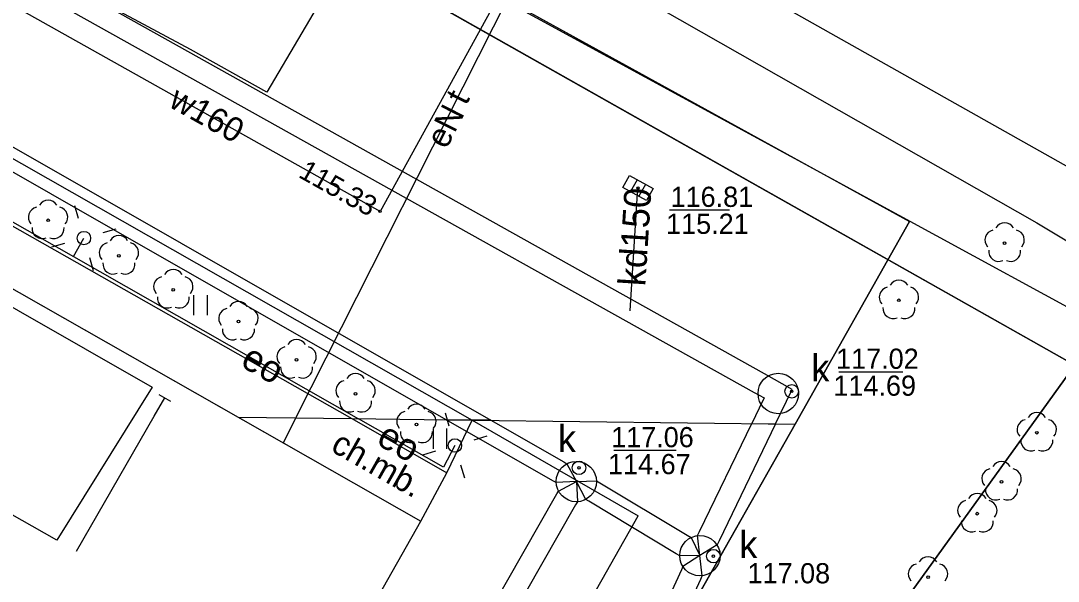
# Model space of a CAD drawing. Extents: x 6434771 to 6436222, y 5663454 to 5664782.
# Drawn here: x 6435536.57 to 6435575.11, y 5663934.76 to 5663955.57 of the extents above; entities that cross this region are included whole.
import ezdxf

# ---------------------------------------------------------------- set-up
doc = ezdxf.new("R2010")
doc.units = 0
for name, color, linetype in [('Warstwa 1', 7, 'Continuous'), ('Warstwa 10', 7, 'Continuous'), ('Warstwa 11', 7, 'Continuous'), ('Warstwa 12', 7, 'Continuous'), ('Warstwa 13', 7, 'Continuous'), ('Warstwa 14', 7, 'Continuous'), ('Warstwa 15', 7, 'Continuous'), ('Warstwa 2', 7, 'Continuous'), ('Warstwa 20', 7, 'Continuous'), ('Warstwa 30', 7, 'Continuous'), ('Warstwa 34', 7, 'Continuous'), ('Warstwa 4', 7, 'Continuous'), ('Warstwa 5', 7, 'Continuous'), ('Warstwa 6', 7, 'Continuous'), ('Warstwa 7', 7, 'Continuous'), ('Warstwa 8', 7, 'Continuous'), ('Warstwa 9', 7, 'Continuous')]:
    doc.layers.add(name, color=color, linetype=linetype)

msp = doc.modelspace()

# ---------------------------------------------------------------- linework, layer by layer
at = {"layer": 'Warstwa 1'}
for p, q in [((6435509.41, 5663980.93), (6435576.758, 5663944.221)), ((6435509.41, 5663980.93), (6435576.758, 5663944.221)), ((6435514.97, 5663977.09), (6435575.72, 5663942.78)), ((6435514.97, 5663977.09), (6435575.72, 5663942.78)), ((6435502.484, 5663841.227), (6435575.72, 5663942.78)), ((6435502.484, 5663841.227), (6435575.72, 5663942.78))]:
    msp.add_line(p, q, dxfattribs=at)
at = {"layer": 'Warstwa 10'}
for points in [[(6435541.527, 5663940.884), (6435541.92, 5663941.57)], [(6435538.65, 5663935.87), (6435541.527, 5663940.884)]]:
    msp.add_lwpolyline(points, dxfattribs=at)
at = {"layer": 'Warstwa 11'}
for centre in [(6435537.59, 5663948.16), (6435573.118, 5663947.312), (6435540.22, 5663946.84), (6435542.24, 5663945.58), (6435569.192, 5663945.189), (6435544.66, 5663944.4), (6435546.82, 5663942.98), (6435549.01, 5663941.72), (6435551.27, 5663940.58), (6435574.313, 5663940.274), (6435573.003, 5663938.452), (6435572.103, 5663937.268), (6435570.272, 5663934.913)]:
    msp.add_circle(centre, 0.05, dxfattribs=at)
for centre, start, end in [((6435537.59, 5663948.535), 30.1471, 149.8529), ((6435537.233, 5663948.276), 102.1471, 221.8529), ((6435537.947, 5663948.276), 318.1471, 77.8529), ((6435537.37, 5663947.857), 174.1471, 293.8529), ((6435537.81, 5663947.857), 246.1471, 5.8529), ((6435572.761, 5663947.428), 102.1471, 221.8529), ((6435573.118, 5663947.687), 30.1471, 149.8529), ((6435573.475, 5663947.428), 318.1471, 77.8529), ((6435539.863, 5663946.956), 102.1471, 221.8529), ((6435540.22, 5663947.215), 30.1471, 149.8529), ((6435540.577, 5663946.956), 318.1471, 77.8529), ((6435572.898, 5663947.009), 174.1471, 293.8529), ((6435573.338, 5663947.009), 246.1471, 5.8529), ((6435540, 5663946.537), 174.1471, 293.8529), ((6435540.44, 5663946.537), 246.1471, 5.8529), ((6435542.24, 5663945.955), 30.1471, 149.8529), ((6435541.883, 5663945.696), 102.1471, 221.8529), ((6435542.597, 5663945.696), 318.1471, 77.8529), ((6435569.192, 5663945.564), 30.1471, 149.8529), ((6435568.835, 5663945.305), 102.1471, 221.8529), ((6435569.549, 5663945.305), 318.1471, 77.8529), ((6435542.02, 5663945.277), 174.1471, 293.8529), ((6435542.46, 5663945.277), 246.1471, 5.8529), ((6435544.66, 5663944.775), 30.1471, 149.8529), ((6435544.303, 5663944.516), 102.1471, 221.8529), ((6435545.017, 5663944.516), 318.1471, 77.8529), ((6435568.972, 5663944.886), 174.1471, 293.8529), ((6435569.412, 5663944.886), 246.1471, 5.8529), ((6435544.44, 5663944.097), 174.1471, 293.8529), ((6435544.88, 5663944.097), 246.1471, 5.8529), ((6435546.463, 5663943.096), 102.1471, 221.8529), ((6435546.82, 5663943.355), 30.1471, 149.8529), ((6435547.177, 5663943.096), 318.1471, 77.8529), ((6435546.6, 5663942.677), 174.1471, 293.8529), ((6435547.04, 5663942.677), 246.1471, 5.8529), ((6435549.01, 5663942.095), 30.1471, 149.8529), ((6435548.653, 5663941.836), 102.1471, 221.8529), ((6435549.367, 5663941.836), 318.1471, 77.8529), ((6435548.79, 5663941.417), 174.1471, 293.8529), ((6435549.23, 5663941.417), 246.1471, 5.8529), ((6435551.27, 5663940.955), 30.1471, 149.8529), ((6435550.913, 5663940.696), 102.1471, 221.8529), ((6435551.627, 5663940.696), 318.1471, 77.8529), ((6435573.956, 5663940.39), 102.1471, 221.8529), ((6435574.313, 5663940.649), 30.1471, 149.8529), ((6435574.67, 5663940.39), 318.1471, 77.8529), ((6435551.05, 5663940.277), 174.1471, 293.8529), ((6435551.49, 5663940.277), 246.1471, 5.8529), ((6435574.093, 5663939.971), 174.1471, 293.8529), ((6435574.533, 5663939.971), 246.1471, 5.8529), ((6435572.646, 5663938.568), 102.1471, 221.8529), ((6435573.003, 5663938.827), 30.1471, 149.8529), ((6435573.36, 5663938.568), 318.1471, 77.8529), ((6435572.783, 5663938.149), 174.1471, 293.8529), ((6435573.223, 5663938.149), 246.1471, 5.8529), ((6435571.746, 5663937.384), 102.1471, 221.8529), ((6435572.103, 5663937.643), 30.1471, 149.8529), ((6435572.46, 5663937.384), 318.1471, 77.8529), ((6435571.883, 5663936.965), 174.1471, 293.8529), ((6435572.323, 5663936.965), 246.1471, 5.8529), ((6435569.915, 5663935.029), 102.1471, 221.8529), ((6435570.272, 5663935.288), 30.1471, 149.8529), ((6435570.629, 5663935.029), 318.1471, 77.8529)]:
    msp.add_arc(centre, 0.375, start, end, dxfattribs=at)
at = {"layer": 'Warstwa 12'}
for points in [[(6435529.717, 5664053.736), (6435530.11, 5664053.54), (6435539.19, 5664048.35), (6435547.51, 5664044.7), (6435557.93, 5664041.16), (6435561.19, 5664039.77), (6435581.66, 5664027.8), (6435579.44, 5664024.07), (6435588.57, 5664018.68), (6435549.92, 5663948.49), (6435517.04, 5663966.93), (6435509.95, 5663967.22), (6435503.12, 5663971.79), (6435502.81, 5663971.98)], [(6435560.777, 5663978.635), (6435556.325, 5663970.985), (6435551.932, 5663963.508), (6435548.31, 5663957.338), (6435545.712, 5663952.917), (6435542.878, 5663954.502), (6435536.934, 5663957.688), (6435530.506, 5663961.278), (6435524.076, 5663964.827), (6435520.716, 5663966.703), (6435515.414, 5663969.634)], [(6435496.884, 5663941.422), (6435498.35, 5663944.02), (6435509.23, 5663963.53), (6435524.75, 5663954.64), (6435538.53, 5663946.81), (6435549.124, 5663940.793)], [(6435546.791, 5663940.821), (6435554.7, 5663956.48), (6435556.3, 5663959.63)], [(6435546.791, 5663940.821), (6435554.7, 5663956.48), (6435556.3, 5663959.63)], [(6435538.53, 5663946.81), (6435538.92, 5663947.5)], [(6435546.791, 5663940.821), (6435546.324, 5663939.898)], [(6435546.791, 5663940.821), (6435546.324, 5663939.898)], [(6435552.7, 5663939.8), (6435552.28, 5663939), (6435549.124, 5663940.793)]]:
    msp.add_lwpolyline(points, dxfattribs=at)
at = {"layer": 'Warstwa 14'}
for p, q in [((6435562.896, 5663948.536), (6435560.669, 5663948.536)), ((6435569.338, 5663942.525), (6435566.958, 5663942.525)), ((6435560.918, 5663939.613), (6435558.603, 5663939.613))]:
    msp.add_line(p, q, dxfattribs=at)
for centre in [(6435559.5, 5663949.36), (6435549.92, 5663948.49), (6435565.21, 5663941.81), (6435557.31, 5663938.97), (6435562.3, 5663935.69)]:
    msp.add_circle(centre, 0.045, dxfattribs=at)
at = {"layer": 'Warstwa 15'}
for centre in [(6435564.71, 5663941.73), (6435557.21, 5663938.46), (6435561.8, 5663935.71)]:
    msp.add_circle(centre, 0.75, dxfattribs=at)
at = {"layer": 'Warstwa 2'}
for centre in [(6435538.92, 5663947.5), (6435552.7, 5663939.8)]:
    msp.add_circle(centre, 0.25, dxfattribs=at)
at = {"layer": 'Warstwa 20'}
msp.add_line((6435541.703, 5663941.694), (6435542.137, 5663941.446), dxfattribs=at)
at = {"layer": 'Warstwa 30'}
for p in [(6435509.62, 5663960.76), (6435476.87, 5663805.79)]:
    msp.add_line(p, (6435551.44, 5663936.99), dxfattribs=at)
at = {"layer": 'Warstwa 34'}
msp.add_lwpolyline([(6435537.91, 5663936.28), (6435518.16, 5663947.48), (6435521.53, 5663953.35), (6435541.46, 5663941.97)], close=True, dxfattribs=at)
at = {"layer": 'Warstwa 4'}
for p, q in [((6435559.467, 5663949.663), (6435559.226, 5663949.225)), ((6435559.774, 5663949.495), (6435559.533, 5663949.057))]:
    msp.add_line(p, q, dxfattribs=at)
msp.add_lwpolyline([(6435559.182, 5663949.82), (6435560.059, 5663949.338), (6435559.818, 5663948.9), (6435558.941, 5663949.382)], close=True, dxfattribs=at)
for points in [[(6435538.714, 5663948.221), (6435538.577, 5663948.702)], [(6435539.641, 5663947.706), (6435540.122, 5663947.843)], [(6435538.199, 5663947.294), (6435537.718, 5663947.157)], [(6435539.126, 5663946.779), (6435539.263, 5663946.298)], [(6435552.487, 5663940.519), (6435552.345, 5663940.999)], [(6435553.419, 5663940.013), (6435553.899, 5663940.155)], [(6435551.981, 5663939.587), (6435551.501, 5663939.445)], [(6435552.913, 5663939.081), (6435553.055, 5663938.601)]]:
    msp.add_lwpolyline(points, dxfattribs=at)
for centre in [(6435565.21, 5663941.81), (6435557.31, 5663938.97), (6435562.3, 5663935.69)]:
    msp.add_circle(centre, 0.25, dxfattribs=at)
at = {"layer": 'Warstwa 5'}
for p, q in [((6435507.69, 5663964.16), (6435548.865, 5663940.796)), ((6435556.273, 5663960.956), (6435575.684, 5663950.027)), ((6435527.44, 5663955.48), (6435553.335, 5663940.742)), ((6435543.007, 5663944.634), (6435543.007, 5663945.384)), ((6435543.507, 5663944.634), (6435543.507, 5663945.384)), ((6435548.865, 5663940.796), (6435553.335, 5663940.742)), ((6435548.865, 5663940.796), (6435553.335, 5663940.742)), ((6435548.865, 5663940.796), (6435552.4, 5663938.79)), ((6435551.901, 5663939.68), (6435551.901, 5663940.43)), ((6435552.4, 5663938.79), (6435553.335, 5663940.742)), ((6435552.401, 5663939.68), (6435552.401, 5663940.43))]:
    msp.add_line(p, q, dxfattribs=at)
at = {"layer": 'Warstwa 6'}
for points in [[(6435421.61, 5663811.04), (6435514.97, 5663977.09), (6435575.72, 5663942.78), (6435579.487, 5663948.005), (6435603.636, 5663981.906), (6435623.165, 5664009.022), (6435585.542, 5664026.395), (6435549.389, 5664047.071), (6435541.744, 5664033.383), (6435525.231, 5664042.382), (6435506.96, 5664053.173), (6435493.063, 5664060.99), (6435427.196, 5664098.076), (6435413.31, 5664105.924), (6435387.426, 5664119.857), (6435363.609, 5664077.113)], [(6435652.299, 5664065.522), (6435649.263, 5664050.158), (6435641.864, 5664030.387), (6435637.85, 5664030.095), (6435627.073, 5664014.655), (6435623.165, 5664009.022), (6435603.636, 5663981.906), (6435579.487, 5663948.005), (6435575.72, 5663942.78), (6435502.484, 5663841.227)], [(6435553.88, 5663956.76), (6435569.59, 5663948.12), (6435565.333, 5663940.597)], [(6435565.333, 5663940.597), (6435547.09, 5663908.36), (6435531.97, 5663881.68)]]:
    msp.add_lwpolyline(points, dxfattribs=at)
msp.add_lwpolyline([(6435421.61, 5663811.04), (6435460.082, 5663789.265), (6435463.751, 5663787.49), (6435467.565, 5663792.724), (6435473.23, 5663800.59), (6435493.72, 5663829.05), (6435502.484, 5663841.227), (6435575.72, 5663942.78), (6435514.97, 5663977.09)], close=True, dxfattribs=at)
for centre in [(6435559.5, 5663949.36), (6435565.21, 5663941.81), (6435557.31, 5663938.97), (6435562.3, 5663935.69)]:
    msp.add_circle(centre, 0.045, dxfattribs=at)
at = {"layer": 'Warstwa 7'}
for points in [[(6435510.445, 5663971.569), (6435510.73, 5663971.41), (6435563.82, 5663941.77), (6435564.182, 5663941.567), (6435564, 5663941.19), (6435563.723, 5663940.617), (6435564.612, 5663940.606), (6435565.228, 5663941.883), (6435564.2, 5663942.46), (6435511.16, 5663972.1), (6435510.844, 5663972.276), (6435510.26, 5663972.14)], [(6435498.85, 5663949.5), (6435494.28, 5663941.454), (6435493.368, 5663941.465), (6435498.18, 5663949.94), (6435507.923, 5663967.083), (6435554.039, 5663940.734), (6435552.378, 5663940.754), (6435508.22, 5663965.984)], [(6435556.461, 5663938.421), (6435556.34, 5663938.49), (6435552.378, 5663940.754), (6435554.039, 5663940.734), (6435556.74, 5663939.19), (6435556.858, 5663939.122), (6435557.21, 5663938.46)], [(6435561.715, 5663936.455), (6435561.79, 5663936.61), (6435563.723, 5663940.617), (6435564.612, 5663940.606), (6435562.51, 5663936.26), (6435562.436, 5663936.107), (6435561.8, 5663935.71)], [(6435557.249, 5663937.711), (6435557.18, 5663937.59), (6435503.51, 5663843.47), (6435503.432, 5663843.333), (6435502.77, 5663842.98), (6435502.73, 5663843.729), (6435502.81, 5663843.87), (6435556.49, 5663938), (6435556.55, 5663938.105), (6435557.21, 5663938.46)], [(6435561.05, 5663935.702), (6435560.92, 5663935.78), (6435557.67, 5663937.73), (6435557.559, 5663937.796), (6435557.21, 5663938.46), (6435557.96, 5663938.482), (6435558.08, 5663938.41), (6435561.33, 5663936.47), (6435561.473, 5663936.385), (6435561.8, 5663935.71)]]:
    msp.add_lwpolyline(points, close=True, dxfattribs=at)
for points in [[(6435559.21, 5663944.8), (6435559.5, 5663949.36)], [(6435577.434, 5663894.843), (6435550.074, 5663909.988), (6435551.181, 5663911.984), (6435552.028, 5663913.632), (6435552.07, 5663913.72), (6435552.908, 5663915.481), (6435554.135, 5663918.1), (6435561.83, 5663934.84), (6435561.888, 5663934.965), (6435561.8, 5663935.71), (6435561.168, 5663935.306), (6435561.11, 5663935.18), (6435553.41, 5663918.439), (6435552.173, 5663915.831), (6435551.33, 5663914.05), (6435551.297, 5663913.98), (6435550.479, 5663912.368), (6435548.964, 5663909.656), (6435577.073, 5663894.134)]]:
    msp.add_lwpolyline(points, dxfattribs=at)
at = {"layer": 'Warstwa 8'}
for p, q in [((6435553.88, 5663956.76), (6435569.59, 5663948.12)), ((6435527.44, 5663955.48), (6435553.335, 5663940.742)), ((6435565.333, 5663940.597), (6435569.59, 5663948.12)), ((6435547.09, 5663908.36), (6435565.333, 5663940.597)), ((6435552.4, 5663938.79), (6435553.335, 5663940.742)), ((6435552.4, 5663938.79), (6435553.335, 5663940.742)), ((6435553.335, 5663940.742), (6435565.333, 5663940.597)), ((6435553.335, 5663940.742), (6435559.51, 5663937.19)), ((6435553.335, 5663940.742), (6435559.51, 5663937.19)), ((6435553.335, 5663940.742), (6435565.333, 5663940.597)), ((6435553.335, 5663940.742), (6435559.51, 5663937.19)), ((6435551.44, 5663936.99), (6435552.4, 5663938.79)), ((6435517.009, 5663876.411), (6435551.44, 5663936.99)), ((6435544.24, 5663910.31), (6435559.51, 5663937.19)), ((6435544.24, 5663910.31), (6435559.51, 5663937.19)), ((6435544.24, 5663910.31), (6435559.51, 5663937.19))]:
    msp.add_line(p, q, dxfattribs=at)
at = {"layer": 'Warstwa 9'}
for p, q in [((6435507.69, 5663964.16), (6435548.865, 5663940.796)), ((6435556.273, 5663960.956), (6435575.684, 5663950.027)), ((6435509.62, 5663960.76), (6435544.655, 5663940.847)), ((6435555.188, 5663958.957), (6435574.311, 5663948.066)), ((6435574.311, 5663948.066), (6435587.214, 5663940.332)), ((6435544.655, 5663940.847), (6435548.865, 5663940.796)), ((6435544.655, 5663940.847), (6435551.44, 5663936.99)), ((6435544.655, 5663940.847), (6435548.865, 5663940.796)), ((6435548.865, 5663940.796), (6435552.4, 5663938.79)), ((6435551.44, 5663936.99), (6435552.4, 5663938.79))]:
    msp.add_line(p, q, dxfattribs=at)

# ---------------------------------------------------------------- texts
at = {"layer": 'Warstwa 13'}
for s, height, rotation, p in [('w160', 0.9, 330.717, (6435542.022, 5663952.403)), ('t', 0.9, 63.1858, (6435553.119, 5663952.395)), ('eN', 0.9, 63.1858, (6435552.385, 5663950.768)), ('eo', 1, 330.4018, (6435544.686, 5663942.769)), ('eo', 1, 330.4018, (6435549.735, 5663939.871))]:
    msp.add_text(s, height=height, rotation=rotation, dxfattribs=at).set_placement(p)
at = {"layer": 'Warstwa 14'}
msp.add_text('115.33', height=0.75, rotation=330.717, dxfattribs=at).set_placement((6435546.849, 5663949.782))
for s, p in [('115.21', (6435560.544, 5663947.657)), ('114.69', (6435566.759, 5663941.646)), ('114.67', (6435558.389, 5663938.734))]:
    msp.add_text(s, height=0.75, dxfattribs=at).set_placement(p)
at = {"layer": 'Warstwa 5'}
for p in [(6435565.937, 5663942.184), (6435556.526, 5663939.552), (6435563.263, 5663935.619)]:
    msp.add_text('k', height=1, dxfattribs=at).set_placement(p)
at = {"layer": 'Warstwa 6'}
for s, p in [('116.81', (6435560.711, 5663948.657)), ('117.02', (6435566.858, 5663942.646)), ('117.06', (6435558.503, 5663939.734)), ('117.08', (6435563.568, 5663934.681))]:
    msp.add_text(s, height=0.75, dxfattribs=at).set_placement(p)
at = {"layer": 'Warstwa 7'}
msp.add_text('kd150', height=1, rotation=86.3619, dxfattribs=at).set_placement((6435559.768, 5663945.695))
at = {"layer": 'Warstwa 9'}
msp.add_text('ch.mb.', height=0.9, rotation=330.3847, dxfattribs=at).set_placement((6435548.041, 5663939.616))

doc.saveas('drawing.dxf')
